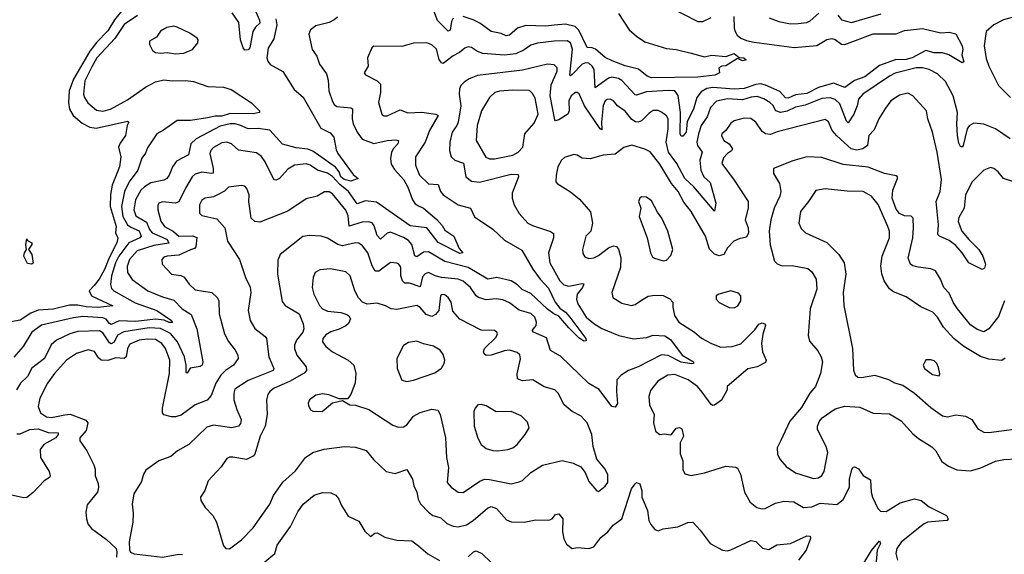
# Model space of a CAD drawing. Extents: x 1678759 to 1859541, y 384609 to 522867.
# Tile 323 of 466: x 1760663 to 1766619, y 504509 to 507746. Entities that reach past the tile are written whole.
import ezdxf

# ---------------------------------------------------------------- set-up
doc = ezdxf.new("R2010")
doc.units = 0

msp = doc.modelspace()

# ---------------------------------------------------------------- linework, layer by layer
at = {"layer": '0CON20XD'}
for points in [[(1761295, 507818.4), (1761235.5, 507745), (1761195, 507679.3), (1761129.2, 507610.8), (1761086, 507555), (1760987.8, 507385), (1760961.6, 507315), (1760958.8, 507245), (1760964.1, 507204.1), (1760985.3, 507165.3), (1761039.8, 507119.8), (1761086, 507096), (1761125, 507089.8), (1761315, 507132.5), (1761322.5, 507125), (1761313.6, 507106.4), (1761303.1, 507045), (1761270.7, 506999.3), (1761260.7, 506975), (1761273.5, 506915), (1761267, 506855), (1761221.4, 506745), (1761211.3, 506688.7), (1761210.4, 506615), (1761246.4, 506495), (1761242.7, 506455), (1761256.5, 506425), (1761250.3, 506395), (1761203.2, 506305), (1761175.6, 506234.4), (1761143.2, 506175), (1761112.5, 506137.5), (1761083.3, 506105), (1761096.5, 506075), (1761226.2, 506013.8), (1761135, 506004.2), (1761065, 506006.7), (1761015, 506017.3), (1760963.1, 506016.9), (1760865, 505993), (1760775, 505988.2), (1760730.5, 505969.5), (1760665, 505926.4), (1760587.6, 505912.4)], [(1762077.1, 507825), (1762112.9, 507742.9), (1762114.5, 507725), (1762089.2, 507700.8), (1762073.1, 507675), (1762055, 507576.2), (1762045, 507564.3), (1762025, 507560.8), (1762013.5, 507575), (1761999.2, 507625), (1761988.3, 507728.2), (1761947.4, 507787.4)], [(1763284.2, 507755), (1763275.2, 507734.8), (1763267.3, 507682.7), (1763255, 507676.4), (1763190.8, 507740.8), (1763162, 507815)], [(1764575, 507831.5), (1764765, 507734.4), (1764795, 507734.4), (1764845, 507759.6)], [(1761375, 507772.2), (1761295, 507716.9), (1761237.9, 507632.1), (1761128.9, 507515), (1761099, 507461), (1761057.5, 507375), (1761048.4, 507295), (1761053.9, 507275), (1761075, 507241.9), (1761127.5, 507197.5), (1761165, 507191.4), (1761212.2, 507205), (1761315, 507260.6), (1761423.5, 507336.5), (1761485, 507370.5), (1761535, 507382.5), (1761585, 507375.3), (1761665, 507378.2), (1761715, 507371.2), (1761801.7, 507341.7), (1761895, 507336.7), (1761942.6, 507322.6), (1762065, 507242), (1762113.8, 507195), (1762113.3, 507185), (1762075, 507176.9), (1761935, 507177.4), (1761885, 507161.7), (1761845, 507162.1), (1761798.4, 507151.6), (1761695, 507135.2), (1761615, 507135.2), (1761533.5, 507076.5), (1761491.8, 507055), (1761435, 506970), (1761422.8, 506937.2), (1761402.2, 506907.8), (1761378, 506835), (1761324.6, 506765.4), (1761297.4, 506705), (1761277.8, 506615), (1761285.8, 506555), (1761315, 506504.8), (1761335, 506489.4), (1761385, 506467.8), (1761398.2, 506435), (1761388.5, 506425), (1761322.7, 506395), (1761262.5, 506315), (1761242.6, 506275), (1761217.8, 506195), (1761212.2, 506142.2), (1761218.4, 506118.4), (1761231.1, 506105), (1761361.6, 506031.6), (1761491.5, 505985), (1761580, 505925), (1761586.9, 505913.1), (1761566.6, 505913.4), (1761537.5, 505927.5), (1761485, 505933.9), (1761365, 505918), (1761265, 505923.9), (1761215, 505901.4), (1761205, 505906.2), (1761185, 505933.4), (1761165, 505941.6), (1761045, 505948.8), (1760988.4, 505941.6), (1760795, 505896.8), (1760735, 505853.6), (1760682.8, 505767.2), (1760627.6, 505702.4)], [(1762212.1, 507752.1), (1762218.3, 507715), (1762200.3, 507629.7), (1762166, 507574), (1762157.5, 507515), (1762162.9, 507495), (1762178.8, 507475), (1762255, 507432.9), (1762323.6, 507323.6), (1762377.6, 507277.6), (1762485, 507089.2), (1762540.9, 507060.9), (1762562.9, 507035), (1762577.7, 506957.7), (1762587.5, 506935), (1762679.8, 506809.8), (1762710, 506785), (1762665, 506768.1), (1762625, 506779.3), (1762605.9, 506795), (1762595.1, 506825.1), (1762572.5, 506852.5), (1762435, 506949.3), (1762405, 506962.9), (1762335, 506970.1), (1762252.1, 506992.1), (1762175, 507076.9), (1762105, 507086.5), (1762045, 507084.8), (1761995, 507108.1), (1761965, 507115.2), (1761935, 507115.2), (1761875, 507102.4), (1761730, 507025), (1761698.8, 506995), (1761683, 506927), (1761610.5, 506889.5), (1761586.4, 506855), (1761566.4, 506805), (1761551.9, 506785), (1761535.3, 506774.7), (1761455, 506758.6), (1761417.3, 506735), (1761395, 506713.6), (1761363, 506655), (1761352.5, 506595), (1761365, 506558.8), (1761429.3, 506519.3), (1761446.9, 506475), (1761463, 506455), (1761525, 506430.3), (1761555, 506416), (1761565, 506392.5), (1761475, 506379.7), (1761373.2, 506346.8), (1761325.9, 506295), (1761311.9, 506251.9), (1761314.6, 506215), (1761342.8, 506172.8), (1761437.8, 506105), (1761527.3, 506067.3), (1761595, 506047.7), (1761645, 505996.1), (1761700.6, 505960.6), (1761734.8, 505874.8), (1761771.2, 505675), (1761765.5, 505655), (1761755, 505646.5), (1761693.8, 505636.2), (1761675, 505606.2), (1761669.3, 505609.3), (1761670.4, 505655), (1761660.5, 505705), (1761617.6, 505795), (1761575, 505845.6), (1761515, 505876.8), (1761445, 505879.9), (1761293.5, 505856.5), (1761255, 505835.8), (1761235, 505792.9), (1761216.2, 505783.8), (1761205, 505790), (1761165, 505849.3), (1761145, 505861.9), (1761015, 505859.3), (1760965.5, 505844.5), (1760884.8, 505805.2), (1760852.7, 505777.3), (1760811.8, 505695), (1760735, 505636.4), (1760710.4, 505585), (1760667.5, 505545), (1760644.1, 505505.9)], [(1762585, 507762), (1762564.4, 507745.6), (1762535, 507728.6), (1762455, 507708), (1762422.5, 507685), (1762412, 507658), (1762432.5, 507565), (1762460.8, 507525), (1762477.2, 507477.2), (1762518.3, 507418.3), (1762529.4, 507379.4), (1762532.5, 507315), (1762555, 507250), (1762565, 507232.2), (1762581.2, 507221.2), (1762665, 507211.9), (1762675.5, 507205.5), (1762673.9, 507145), (1762680, 507115), (1762703.6, 507065), (1762735, 507023.6), (1762805, 506996.9), (1762885, 507014.2), (1762938.9, 507018.9), (1762953.8, 507015), (1762949.5, 506995), (1762923.3, 506966.7), (1762912.8, 506945), (1762906.7, 506905), (1762910.6, 506870.6), (1762929.9, 506839.9), (1762987.2, 506777.2), (1763011.3, 506731.3), (1763039.7, 506655), (1763055, 506630.9), (1763075, 506618.9), (1763105, 506604.7), (1763185.9, 506535.9), (1763219.3, 506499.3), (1763235, 506471.5), (1763289.1, 506435), (1763320.9, 506360.9), (1763342.5, 506335), (1763325, 506331.4), (1763195, 506397.5), (1763125, 506486.9), (1763025, 506498), (1762820.3, 506640.3), (1762755, 506650), (1762705, 506630.8), (1762651, 506705), (1762598.8, 506748.8), (1762555, 506796.9), (1762525, 506816.2), (1762464.2, 506834.3), (1762419.4, 506865), (1762395, 506873.1), (1762325, 506864.6), (1762285, 506840.6), (1762235, 506784.3), (1762215, 506774.3), (1762205, 506775.8), (1762195, 506786.2), (1762147.9, 506885), (1762125, 506917.5), (1762095, 506940.9), (1761986.6, 506956.6), (1761942.9, 506995), (1761915, 507005.5), (1761885, 507000.4), (1761835, 506972.3), (1761818.8, 506955), (1761813.1, 506935), (1761833.8, 506845), (1761832.2, 506817.8), (1761825, 506813.9), (1761765, 506822.4), (1761725, 506811.2), (1761706.3, 506793.7), (1761664.8, 506725.2), (1761625, 506642.9), (1761605, 506634.7), (1761526.7, 506643.3), (1761505.3, 506634.7), (1761497.5, 506622.5), (1761498.1, 506595), (1761515.7, 506525.7), (1761538.2, 506495), (1761593.8, 506463.8), (1761625.7, 506435.7), (1761707.8, 506437.8), (1761735, 506427.8), (1761729, 506371), (1761719.4, 506360.6), (1761695, 506352.4), (1761625, 506320.3), (1761554.6, 506315.4), (1761535, 506308.6), (1761522.9, 506295), (1761524, 506265), (1761581.2, 506205), (1761637.1, 506197.1), (1761657.5, 506187.5), (1761687.1, 506145), (1761725, 506110.6), (1761825, 506094.4), (1761857.1, 506065), (1761866.7, 506045), (1761870, 505965), (1761902.3, 505845), (1761925, 505798.6), (1761966.5, 505745), (1761982.9, 505715), (1761984.3, 505695), (1761955, 505655.5), (1761907.2, 505622.8), (1761879.2, 505595), (1761848.2, 505545), (1761820, 505470), (1761797.3, 505442.7), (1761724.7, 505415.3), (1761638.4, 505351.6), (1761605, 505341.2), (1761581.3, 505341.3), (1761535, 505354.3), (1761526.3, 505366.3), (1761526, 505394), (1761569.2, 505605), (1761571.1, 505685), (1761545.3, 505755), (1761522.3, 505785), (1761485, 505810.3), (1761435, 505812.5), (1761385, 505805.6), (1761329, 505781), (1761313.8, 505756.2), (1761305.8, 505705), (1761295, 505694.7), (1761245, 505699.5), (1761195, 505683.6), (1761155.3, 505685.3), (1761138.3, 505698.2), (1761115, 505736.7), (1761076.9, 505746.9), (1761005.3, 505724.7), (1760945.7, 505685), (1760872.5, 505605), (1760831.1, 505545), (1760784.4, 505455), (1760774.4, 505405), (1760789.4, 505365), (1760825, 505342.7), (1760855, 505338.5), (1760935, 505354.1), (1760967.6, 505357.6), (1761062, 505322), (1761074.7, 505305), (1761065, 505258.6), (1761027.1, 505215), (1761027, 505197), (1761069.2, 505135), (1761111.7, 505051.7), (1761119.2, 505025), (1761120, 504985), (1761138, 504938), (1761140, 504915), (1761133.1, 504885), (1761070.5, 504809.5), (1761062, 504765), (1761066.4, 504723.6), (1761074.1, 504694.1), (1761096.7, 504665), (1761188.4, 504598.4), (1761245.6, 504545), (1761251, 504525), (1761247.5, 504492.5)], [(1764285, 507784.2), (1764348.9, 507685), (1764393.3, 507646.7), (1764445, 507612.9), (1764575, 507572.5), (1764633.6, 507566.4), (1764725, 507543.6), (1764805, 507520.9), (1764848.1, 507531.9), (1764935, 507524.1), (1764985, 507541.4), (1765015, 507518), (1765043.8, 507515), (1765057.3, 507502.7), (1765035, 507497.1), (1765005, 507510.8), (1764935, 507466.7), (1764910, 507465), (1764892.5, 507455), (1764896.4, 507423.6), (1764868.9, 507411.1), (1764765, 507397.1), (1764485, 507393.2), (1764457.8, 507405), (1764405.9, 507445.9), (1764325, 507467), (1764246.9, 507496.9), (1764205, 507517.3), (1764145, 507567), (1764125, 507575.7), (1764095, 507577.1), (1764045, 507681.6), (1764023.8, 507705), (1763965, 507719), (1763895, 507713.1), (1763845, 507707), (1763725, 507710.5), (1763674.8, 507695.2), (1763625, 507652.7), (1763605, 507648.5), (1763575, 507661.8), (1763515, 507675.4), (1763446.2, 507725), (1763405, 507745.7), (1763345, 507765.6)], [(1764982.4, 507765), (1764985.4, 507695.4), (1764991.8, 507675), (1765003, 507653), (1765025, 507634.6), (1765059.6, 507619.6), (1765105, 507610.8)], [(1765196.9, 507756.9), (1765255, 507735.4), (1765325, 507721.3), (1765373, 507723), (1765425, 507729.7), (1765445, 507739.7), (1765496.2, 507785)], [(1765612.5, 507772.5), (1765635, 507745.4), (1765695, 507728.7), (1765875, 507780.5)], [(1766732, 507778), (1766615, 507744.5), (1766555.3, 507715), (1766508.6, 507675), (1766497.1, 507587.1), (1766510.2, 507510.2), (1766524.8, 507464.8), (1766585, 507347.3), (1766656.5, 507275)], [(1765105, 507610.8), (1765347, 507577), (1765485, 507590.5), (1765544.7, 507625.3), (1765575, 507632.5), (1765595, 507625.5), (1765635, 507597.5), (1765655, 507595.4), (1765825, 507660), (1765965, 507660.5), (1766015, 507681.5), (1766125, 507692.5), (1766235, 507665.7), (1766285, 507670), (1766325, 507660), (1766365, 507587.5), (1766368.1, 507565), (1766362.3, 507532.3), (1766375, 507490), (1766365, 507483.8), (1766283.4, 507533.4), (1766244.5, 507544.5), (1766195, 507545.4), (1766145, 507559.3), (1766062.5, 507515), (1766025, 507505.1), (1765958, 507502), (1765865, 507468.1), (1765775, 507400.7), (1765712.1, 507377.9), (1765655, 507336.4), (1765585, 507362.5), (1765495, 507335.2), (1765425, 507300), (1765355, 507290.6), (1765311.1, 507271.1), (1765295, 507272.9), (1765261, 507311), (1765175, 507350.2), (1765145, 507357.8), (1765115, 507354.5), (1765045, 507329.2), (1764985, 507325.7), (1764855.5, 507334.5), (1764820.4, 507329.6), (1764785, 507308.4), (1764758.7, 507275), (1764739.3, 507205), (1764701.1, 507128.9), (1764696.8, 507085), (1764694.2, 507065), (1764675, 507040.4), (1764665, 507041.1), (1764658.1, 507055), (1764660.7, 507185), (1764646.6, 507286.6), (1764625, 507314.7), (1764585, 507317.4), (1764455, 507308.8), (1764395, 507289.6), (1764385, 507291.8), (1764305, 507378), (1764285, 507390), (1764245, 507398.6), (1764225, 507392.2), (1764144, 507334), (1764137.5, 507445), (1764125, 507465.4), (1764105, 507482), (1764085, 507485.3), (1764065, 507477.2), (1764005, 507413.2), (1763995, 507406.7), (1763990, 507410), (1764007.2, 507567.2), (1763995.3, 507605), (1763975, 507617.2), (1763895, 507616.4), (1763795, 507603.4), (1763755, 507592.1), (1763713.8, 507563.8), (1763665, 507539.1), (1763595, 507530.8), (1763465, 507541.6), (1763433, 507553), (1763395, 507577.1), (1763375, 507581.4), (1763355, 507574.2), (1763323.6, 507546.4), (1763285, 507526.7), (1763225, 507481.3), (1763214.6, 507485), (1763199.7, 507505), (1763185, 507567.1), (1763155, 507594.3), (1763125, 507605.6), (1763045, 507603.1), (1762975, 507584.5), (1762804.3, 507585.7), (1762793.8, 507575), (1762767.5, 507515), (1762770.8, 507465), (1762746.2, 507425), (1762755, 507411.2), (1762825, 507376.7), (1762845.7, 507355), (1762844.5, 507305), (1762833.2, 507245), (1762852.5, 507175), (1762865, 507164.3), (1762885, 507164.4), (1762965, 507200), (1763011.5, 507181.5), (1763095, 507186.1), (1763180, 507175), (1763193.3, 507165), (1763141.3, 507075), (1763114.7, 507005.3), (1763056.4, 506915), (1763057.3, 506865), (1763080.4, 506805), (1763135, 506753.3), (1763195, 506748.1), (1763208.9, 506705), (1763224.7, 506684.7), (1763315, 506625.4), (1763388.8, 506605), (1763413.3, 506553.3), (1763525, 506478.6), (1763595, 506410.6), (1763700.4, 506350.4), (1763766.7, 506235), (1763811.6, 506175), (1763861.5, 506121.5), (1763902.8, 506035), (1763930.3, 506000.3), (1763964.7, 505975), (1763991.1, 505945), (1764086.7, 505815), (1764088.8, 505801.2), (1764075, 505800), (1764045, 505820.8), (1763985, 505880.4), (1763925, 505950.9), (1763894.4, 505964.4), (1763855, 505993.4), (1763755, 506089.2), (1763702.7, 506112.7), (1763675, 506140.3), (1763635, 506165.3), (1763550, 506185), (1763495, 506174.7), (1763375, 506245.2), (1763235, 506281.4), (1763135, 506340.8), (1763105, 506338.9), (1763065, 506310.8), (1763053.3, 506316.7), (1763034.7, 506385), (1763015, 506410), (1762985, 506428.4), (1762905, 506458.8), (1762885, 506454.5), (1762845, 506416.7), (1762825, 506439.1), (1762808, 506498), (1762795, 506516.6), (1762775, 506522.5), (1762735, 506520.7), (1762655, 506496), (1762649.4, 506559.4), (1762635, 506593.5), (1762555, 506690.9), (1762535, 506703.8), (1762506.7, 506703.3), (1762463, 506677), (1762395, 506660.6), (1762285, 506586.9), (1762115, 506519.5), (1762085, 506524.4), (1762062.9, 506545), (1762048.5, 506645), (1762050.6, 506685), (1762037.5, 506725), (1762025, 506738), (1762005, 506742.5), (1761925, 506731.9), (1761901.2, 506708.8), (1761863.2, 506686.8), (1761835, 506674.4), (1761785, 506665.6), (1761765, 506652.5), (1761750.9, 506625), (1761749.4, 506575), (1761765, 506560.6), (1761855, 506540), (1761904.2, 506485), (1761920.6, 506405), (1761993.3, 506293.3), (1762028.6, 506185), (1762057, 506127), (1762061.2, 506095), (1762045.5, 505985), (1762056.7, 505925), (1762085, 505875.8), (1762147.8, 505827.8), (1762155.4, 505815.4), (1762169.6, 505705), (1762200, 505635), (1762195, 505622.7), (1762045, 505561.8), (1761965, 505509.2), (1761957.5, 505485), (1761958.9, 505445), (1761975.4, 505385.4), (1762002.5, 505325), (1761997.9, 505302.1), (1761985.6, 505285), (1761945, 505274.6), (1761835, 505290.8), (1761795, 505279.6), (1761685, 505174.4), (1761617.5, 505135), (1761577.6, 505102.4), (1761505, 505075.6), (1761425, 505019.2), (1761411.9, 504995), (1761400.3, 504949.7), (1761352.2, 504875), (1761343, 504813), (1761348.8, 504758.8), (1761346.2, 504705), (1761324.8, 504585), (1761326.2, 504536.2), (1761331.9, 504521.9), (1761355, 504511.5), (1761527, 504493), (1761625, 504510), (1761647.6, 504507.6)], [(1761605, 507540), (1761655, 507542.5), (1761707.5, 507565), (1761740, 507605), (1761742.5, 507625), (1761736.7, 507635), (1761692.5, 507665), (1761615, 507701.2), (1761595, 507706.7), (1761552.3, 507697.7), (1761515, 507676.7), (1761489.2, 507640.8), (1761447.5, 507615), (1761447.5, 507595), (1761465, 507560), (1761485, 507547.5), (1761515, 507542.5), (1761555, 507547.1), (1761605, 507540)], [(1765737.8, 507265), (1765729.5, 507225), (1765708, 507175), (1765675, 507122.5), (1765665, 507131.2), (1765625, 507235.9), (1765595, 507263.3), (1765565, 507272.9), (1765515, 507269.8), (1765415, 507228), (1765355, 507216.2), (1765305, 507191.5), (1765265, 507183.8), (1765237.1, 507195), (1765217.9, 507227.9), (1765200.5, 507245), (1765165, 507266.4), (1765125, 507280.5), (1765086.9, 507276.9), (1765035, 507260.4), (1764945, 507267.7), (1764877.9, 507252.1), (1764841.3, 507215), (1764821.1, 507158.9), (1764785.8, 507105), (1764768.4, 507055), (1764760, 507005), (1764763.4, 506983.4), (1764790.8, 506945), (1764777.4, 506895), (1764782.6, 506835), (1764801.9, 506795), (1764840.7, 506760.7), (1764873.1, 506635), (1764865, 506587.5), (1764740, 506735), (1764686, 506785), (1764638.7, 506875), (1764587.9, 506945), (1764574.4, 507005), (1764585.7, 507085), (1764585.3, 507145), (1764575, 507164.5), (1764545, 507186.4), (1764525, 507195.5), (1764495, 507195.4), (1764469.9, 507180.1), (1764425, 507133.8), (1764405, 507125.3), (1764387, 507127), (1764365, 507141.8), (1764325, 507192.1), (1764278.9, 507225), (1764255, 507255.6), (1764235, 507265.6), (1764216.6, 507263.4), (1764205, 507254), (1764192.7, 507227.3), (1764183.2, 507125), (1764185, 507080), (1764175, 507084.3), (1764079.3, 507225), (1764047.4, 507297.4), (1764035.5, 507305.5), (1764025, 507304.4), (1763999.1, 507285), (1763984.1, 507255), (1763986.7, 507195), (1763978.1, 507175), (1763925, 507139.1), (1763905, 507134.4), (1763899.1, 507139.1), (1763870.8, 507285), (1763877.9, 507352.1), (1763913.2, 507435), (1763913.1, 507455), (1763895, 507472.9), (1763855, 507476.9), (1763705, 507439.5), (1763432.3, 507407.7), (1763381.5, 507388.5), (1763351.7, 507368.3), (1763332, 507348), (1763322.4, 507327.6), (1763320.6, 507295), (1763330.3, 507225), (1763314.7, 507125), (1763307.5, 507105), (1763278.9, 507065), (1763265.4, 507005.4), (1763263.1, 506955), (1763273.3, 506915), (1763294, 506895), (1763346.8, 506876.8), (1763362.5, 506795), (1763395, 506768.2), (1763445, 506762.8), (1763635, 506811.1), (1763678.3, 506808.3), (1763679.2, 506795), (1763642.7, 506695), (1763641.5, 506665), (1763653.3, 506625), (1763685, 506573.1), (1763735.8, 506515), (1763765, 506499.5), (1763874.5, 506464.5), (1763891.4, 506451.4), (1763891.1, 506425), (1763861.2, 506335), (1763869.5, 506275), (1763930, 506165), (1763955, 506140), (1763983.7, 506133.7), (1764065, 506149.1), (1764075, 506146), (1764067.5, 506125), (1764035.4, 506085), (1764031.5, 506055), (1764039.1, 506025), (1764090, 505945), (1764135, 505906.9), (1764185, 505875.5), (1764288, 505835), (1764375, 505814.8), (1764455, 505821.8), (1764495, 505836.2), (1764565, 505831.2), (1764600.1, 505810.1), (1764671.2, 505715), (1764738.9, 505675), (1764738.8, 505665), (1764727.2, 505662.8), (1764665, 505672.7), (1764585, 505712.9), (1764545, 505717.5), (1764405, 505644), (1764345, 505622.3), (1764300.9, 505595), (1764275.5, 505565), (1764272.3, 505495), (1764278.3, 505421.7), (1764265, 505400), (1764244.6, 505404.6), (1764167.5, 505507.5), (1764105, 505544.4), (1763935, 505710), (1763873.2, 505743.2), (1763849.1, 505819.1), (1763770, 505855), (1763763.8, 505865), (1763786.4, 505895), (1763789.1, 505915), (1763778.2, 505945), (1763755, 505967.1), (1763685, 505987.3), (1763625, 506032.7), (1763585, 506050.9), (1763545.3, 506055.3), (1763485, 506049.6), (1763437.5, 506065), (1763424.5, 506075), (1763390.6, 506125), (1763345, 506162.3), (1763315, 506175.7), (1763215, 506185.8), (1763175.6, 506195.6), (1763135, 506215.3), (1763115, 506207.3), (1763100.4, 506189.6), (1763085, 506129.1), (1763021.2, 506151.2), (1762991.9, 506151.9), (1762977.5, 506165), (1762968.4, 506195), (1762967.7, 506247.7), (1762957.1, 506265), (1762945, 506271.4), (1762905, 506275.7), (1762835, 506223.6), (1762813.4, 506223.4), (1762795.8, 506255.8), (1762767.9, 506335), (1762736.9, 506376.9), (1762715, 506392.9), (1762695, 506395.4), (1762615, 506377.2), (1762587.5, 506385), (1762525, 506423.3), (1762486.1, 506436.1), (1762415, 506440), (1762375, 506432.5), (1762238.9, 506325), (1762225, 506290), (1762221.8, 506205), (1762249.8, 506039.8), (1762269.2, 506015), (1762353.1, 505965), (1762377.3, 505905), (1762380.9, 505875), (1762375.4, 505855), (1762337.9, 505805), (1762325.5, 505775), (1762325.5, 505754.5), (1762338.9, 505715), (1762396.2, 505645), (1762398.3, 505621.7), (1762383.5, 505606.5), (1762295, 505554.7), (1762201.4, 505515), (1762176.7, 505495), (1762164, 505476), (1762155.5, 505445), (1762159.6, 505355), (1762146.9, 505285), (1762117.1, 505225), (1762085, 505116.2), (1762075, 505104.2), (1762035, 505084.3), (1761952.4, 505097.6), (1761932.6, 505097.4), (1761915, 505089.2), (1761881.1, 505038.9), (1761802, 504955), (1761782, 504895), (1761756.2, 504855), (1761758.8, 504835), (1761785, 504793.3), (1761830.8, 504745), (1761853.1, 504705), (1761895, 504560), (1761910, 504545), (1761931.7, 504541.7), (1762005, 504597.5), (1762075, 504669.2), (1762175, 504814), (1762198.6, 504865), (1762254.6, 504945.4), (1762331.9, 505015), (1762391.9, 505095), (1762435, 505126.5), (1762505, 505145.5), (1762628.3, 505161.7), (1762695, 505158.6), (1762757.8, 505137.8), (1762803.7, 505083.7), (1762880.2, 505010.2), (1762935, 504999.4), (1763005, 505022.5), (1763039.4, 504965), (1763046.5, 504925), (1763066.1, 504886.1), (1763073.8, 504843.8), (1763088.1, 504815), (1763135, 504764.4), (1763162, 504745), (1763185, 504739.1), (1763209.8, 504729.8), (1763246.2, 504696.2), (1763285, 504679.1), (1763315, 504676.2), (1763365, 504687.1), (1763406, 504714), (1763491.7, 504788.3), (1763515, 504799.4), (1763546.4, 504786.4), (1763607.9, 504717.9), (1763635, 504705.7), (1763715, 504704.4), (1763785, 504717.3), (1763863.3, 504716.7), (1763884.2, 504725), (1763905, 504750), (1763925, 504753.8), (1763948, 504725), (1763945.8, 504645), (1763955, 504602.5), (1763970.9, 504570.9), (1764005, 504544), (1764035, 504550), (1764105, 504544.2), (1764135, 504554), (1764179.1, 504610.9), (1764220, 504645), (1764252.9, 504685), (1764306.1, 504723.9), (1764364.5, 504905.5), (1764385, 504936.2), (1764395, 504943.3), (1764415, 504936.2), (1764425.6, 504894.4), (1764426.2, 504855), (1764460.4, 504775), (1764468.2, 504715), (1764480.1, 504690.1), (1764505, 504660.5), (1764525, 504652.1), (1764555, 504663.5), (1764643.4, 504676.6), (1764705, 504702.9), (1764734.1, 504704.1), (1764779.2, 504655), (1764838.8, 504575), (1764915, 504534.2), (1764945, 504530.8), (1764965, 504535.8), (1765085, 504593.1), (1765115, 504587.8), (1765156.6, 504546.6), (1765195, 504538.6), (1765242.9, 504567.1), (1765325, 504574.7), (1765425, 504620.6), (1765445, 504620), (1765446.9, 504605), (1765420.7, 504535), (1765374.4, 504475)], [(1766655, 507025.2), (1766565, 507085.6), (1766495, 507113.1), (1766435, 507118.7), (1766406.7, 507103.3), (1766394.6, 507085.4), (1766370.8, 506985), (1766365, 506973.3), (1766355, 506978.8), (1766345, 506997.5), (1766336.5, 507045), (1766332, 507115), (1766336.2, 507185), (1766308.9, 507285), (1766262.7, 507372.7), (1766215, 507419.2), (1766165, 507443.9), (1766125, 507454), (1766085, 507455.3), (1765958.1, 507421.9), (1765923.8, 507405), (1765764, 507296), (1765737.8, 507265)], [(1763505, 506902.7), (1763535, 506904.6), (1763645, 506925.4), (1763678.9, 506945), (1763706.9, 506975), (1763718.8, 507055), (1763775, 507120.5), (1763799.7, 507175), (1763780.7, 507270.7), (1763765, 507299.4), (1763746.6, 507316.6), (1763645, 507320), (1763565, 507313.1), (1763536, 507305), (1763504.5, 507275), (1763456, 507194), (1763429.6, 507105), (1763423.1, 507015), (1763483.4, 506913.4), (1763505, 506902.7)], [(1766745, 506742.9), (1766614.2, 506785), (1766582, 506825), (1766555, 506845.8), (1766535, 506852), (1766495, 506834.3), (1766423.8, 506765), (1766385.3, 506685), (1766377.3, 506605), (1766345, 506548), (1766340.9, 506525), (1766362.3, 506465), (1766403.8, 506415), (1766465, 506354.4), (1766489.5, 506315), (1766505.5, 506265), (1766498.5, 506241.5), (1766485, 506233.3), (1766405, 506273.1), (1766363.4, 506335), (1766325, 506378.2), (1766285, 506408.4), (1766227.1, 506435), (1766217.3, 506445), (1766221.2, 506505), (1766207.5, 506645), (1766230.9, 506705), (1766238.3, 506778.3), (1766212.1, 506945), (1766185.4, 507065.4), (1766155.8, 507145), (1766149.2, 507195), (1766065, 507286), (1766035, 507300.6), (1765985, 507288.6), (1765932, 507255), (1765900.5, 507209.5), (1765859.4, 507145), (1765830.9, 507079.1), (1765800, 507045), (1765791.9, 506985), (1765764, 506965), (1765725, 506956.8), (1765692.5, 506965), (1765605, 507043.6), (1765578.5, 507075), (1765555, 507128), (1765535, 507141.9), (1765245, 507066.2), (1765205, 507050.4), (1765175.3, 507055.3), (1765155, 507068.2), (1765115, 507125.7), (1765085, 507147.8), (1765045, 507150.4), (1764985.5, 507134.5), (1764965, 507119.2), (1764934.5, 507075.5), (1764910, 507055), (1764907.5, 507045), (1764922.5, 507015), (1764955, 506994.4), (1764974.2, 506965), (1764968.9, 506951.1), (1764944.4, 506935), (1764921.1, 506908.9), (1764909.5, 506875), (1764984.7, 506774.7), (1765069.1, 506645), (1765070.5, 506605), (1765050.6, 506535), (1765070, 506485), (1765071.1, 506455), (1765060, 506430), (1765015, 506419.6), (1764982.9, 506405), (1764945, 506365.8), (1764921.4, 506325), (1764895, 506315.5), (1764865, 506326.9), (1764836.1, 506356.1), (1764811.8, 506435), (1764724.7, 506584.7), (1764681.2, 506641.2), (1764646.7, 506705), (1764606, 506755), (1764535, 506871.9), (1764475.8, 506945.8), (1764445, 506962.5), (1764365, 506987.3), (1764317.6, 506972.4), (1764265, 506931.4), (1764193.3, 506926.7), (1764114.4, 506904.4), (1764065, 506907.5), (1764035, 506926.2), (1764015, 506930), (1763958.8, 506911.2), (1763940.8, 506895), (1763918.6, 506855), (1763907.1, 506805), (1763906.2, 506765), (1763914.2, 506754.2), (1763995, 506704.2), (1764050.2, 506660.2), (1764115, 506583.3), (1764128.1, 506515), (1764116.9, 506465), (1764088.1, 506435), (1764066.9, 506355), (1764069.7, 506329.7), (1764081.1, 506311.1), (1764105, 506300.9), (1764135.3, 506304.7), (1764165, 506318.9), (1764225, 506365.6), (1764255, 506376.9), (1764273.2, 506373.2), (1764285, 506356.2), (1764299.1, 506305), (1764298.2, 506245), (1764245.7, 506095), (1764250.8, 506065), (1764305, 506030.6), (1764364.1, 506015.9), (1764385, 506020.8), (1764425, 506047.5), (1764465, 506071.4), (1764505, 506078.9), (1764555.5, 506075.5), (1764596.4, 506056.4), (1764614, 506035), (1764612.9, 506005), (1764624.5, 505955), (1764650, 505915), (1764745.2, 505855.2), (1764787.6, 505817.6), (1764848, 505785), (1764905, 505763.9), (1764973.3, 505766.7), (1765025, 505784.5), (1765110.9, 505869.1), (1765135, 505902.9), (1765155, 505910.6), (1765171.2, 505905), (1765174, 505894), (1765158.2, 505841.8), (1765150.7, 505785), (1765156, 505735), (1765178.5, 505685), (1765175, 505670), (1765124.6, 505645.4), (1765066.9, 505633.1), (1764942.5, 505525), (1764943.3, 505505), (1764908.1, 505441.9), (1764865, 505412.5), (1764855, 505410), (1764845, 505416.7), (1764790.6, 505490.6), (1764763.1, 505525), (1764705.8, 505565.8), (1764625, 505597.7), (1764583.8, 505595), (1764522.6, 505557.4), (1764478.7, 505501.3), (1764469.4, 505465), (1764472.9, 505415), (1764501.4, 505355), (1764497.1, 505305), (1764508.8, 505255), (1764535, 505234.2), (1764565, 505239.2), (1764597, 505233), (1764606.2, 505235), (1764635, 505273.8), (1764655, 505278), (1764669.2, 505269.2), (1764678, 505225), (1764658.9, 505185), (1764657.3, 505117.3), (1764674, 505075), (1764673.9, 505023.9), (1764686, 504996), (1764725, 504985.7), (1764805, 505003.1), (1764935, 505043.1), (1764995, 505038), (1765005, 505031.2), (1765022.9, 504995), (1765048, 504885), (1765082.5, 504825), (1765122.4, 504792.4), (1765155, 504784.4), (1765172.6, 504787.4), (1765235, 504820), (1765285, 504831.2), (1765345, 504828.1), (1765405, 504792.9), (1765455, 504796.4), (1765505, 504818.5), (1765605, 504811.9), (1765645, 504842.2), (1765683.6, 504915), (1765683.5, 504965), (1765697.3, 505022.7), (1765705, 505036.7), (1765715, 505038.8), (1765736.3, 505026.3), (1765765.7, 504985.7), (1765810, 504960), (1765813.8, 504885), (1765821.2, 504855), (1765855, 504786.7), (1765870.3, 504770.3), (1765905, 504768.2), (1765989.4, 504820.6), (1766075, 504844.6), (1766116, 504836), (1766165, 504796.9), (1766270, 504745), (1766280, 504725), (1766272.5, 504715), (1766155, 504703.1), (1766134.6, 504695), (1766110.4, 504675), (1765995, 504582.5), (1765969.6, 504545), (1765963.8, 504513.8), (1765973.6, 504475)], [(1766620.4, 506045), (1766585, 505950), (1766525, 505874.2), (1766495, 505855.7), (1766455, 505871.1), (1766415, 505898.5), (1766335, 505995.5), (1766311.2, 506031.2), (1766285, 506090.8), (1766254, 506125), (1766234, 506175), (1766203.8, 506225), (1766175, 506238.6), (1766098.2, 506248.2), (1766066.7, 506255), (1766050.8, 506265), (1766037.3, 506302.7), (1766065.3, 506425), (1766070.4, 506485), (1766067.5, 506545), (1766055, 506555.7), (1766015, 506557.8), (1765985, 506573.3), (1765965, 506598), (1765941.5, 506665), (1765945, 506713.3), (1765973.8, 506785), (1765973.3, 506795), (1765965, 506801.2), (1765895, 506815.5), (1765795, 506852.9), (1765645, 506869.2), (1765515, 506912.1), (1765425, 506915.6), (1765339.4, 506890.6), (1765223.8, 506845), (1765221.9, 506815), (1765259.5, 506755), (1765266.4, 506705), (1765261.5, 506678.5), (1765226.8, 506605), (1765205.8, 506535), (1765196.6, 506465), (1765203, 506383), (1765228.1, 506285), (1765245, 506267.1), (1765275, 506255.8), (1765335, 506258.6), (1765430.7, 506240.7), (1765455, 506220), (1765481.4, 506175), (1765485.5, 506115), (1765444.5, 505995), (1765432.9, 505835), (1765440.3, 505800.3), (1765491.7, 505741.7), (1765512.2, 505705), (1765518.5, 505675), (1765506.9, 505605), (1765477.1, 505525), (1765441.8, 505485), (1765391.9, 505398.1), (1765320.8, 505315), (1765265.4, 505194.6), (1765244.4, 505155), (1765246.7, 505115), (1765260.5, 505085), (1765300.2, 505040.2), (1765355, 505002.9), (1765465, 504969.2), (1765495, 504971.5), (1765515, 504985.6), (1765528.8, 505011.2), (1765551.6, 505125), (1765542.4, 505162.4), (1765488.9, 505265), (1765488.9, 505285), (1765500.6, 505315), (1765517.1, 505335), (1765595, 505390.9), (1765653.7, 505406.3), (1765745, 505401.1), (1765825, 505364.5), (1765925, 505359.4), (1765995, 505317.8), (1766065, 505238.1), (1766099.8, 505209.8), (1766180.5, 505160.5), (1766205.6, 505135), (1766241.1, 505071.1), (1766282.5, 505042.5), (1766331.7, 505021.7), (1766415, 505014.6), (1766477.6, 505032.4), (1766565, 505073.8), (1766616.3, 505083.7), (1766695, 505086.9)], [(1764555, 506286.7), (1764575, 506290.6), (1764602, 506318), (1764614.5, 506355), (1764584.5, 506465), (1764547.3, 506545), (1764520.2, 506580.2), (1764485, 506650), (1764455, 506672), (1764425, 506673.3), (1764413.3, 506665), (1764406.2, 506645), (1764420, 506605), (1764410.8, 506555), (1764459.1, 506425), (1764478.5, 506335), (1764490.8, 506310.8), (1764502.8, 506302.8), (1764555, 506286.7)], [(1766623.5, 505696.5), (1766605, 505682.9), (1766525, 505691.1), (1766475, 505706.2), (1766375, 505767.9), (1766314.5, 505815), (1766251.2, 505885), (1766214.6, 505945), (1766186.1, 505976.1), (1766115, 506008.4), (1766025, 506068.8), (1765948.3, 506098.3), (1765925, 506115.7), (1765892.5, 506165), (1765877.6, 506207.6), (1765871.3, 506255), (1765880.9, 506315), (1765924.6, 506425), (1765924, 506465), (1765914.7, 506495), (1765856.2, 506626.2), (1765815, 506677.9), (1765765, 506706.2), (1765668.5, 506708.5), (1765535, 506721.9), (1765478.9, 506711.1), (1765435.3, 506644.7), (1765385.5, 506585), (1765375.7, 506515), (1765391.1, 506481.1), (1765416, 506455), (1765545, 506397.3), (1765618.1, 506325), (1765649.5, 506275), (1765660.4, 506205), (1765644.6, 506095), (1765648.1, 506015), (1765700.9, 505755), (1765707.1, 505625), (1765716.8, 505596.8), (1765732.7, 505582.7), (1765755, 505578.9), (1765835, 505593.1), (1765918.2, 505568.2), (1765955, 505547.9), (1766005, 505533.3), (1766075.3, 505485.3), (1766175, 505398.1), (1766245, 505346.9), (1766275, 505341.1), (1766325, 505354.5), (1766385, 505345.6), (1766422.9, 505325), (1766459.5, 505269.5), (1766495, 505248.9), (1766525, 505246.5), (1766755, 505278)], [(1760734.2, 506265.8), (1760710.5, 506270.5), (1760686.9, 506315), (1760691.1, 506335), (1760704.2, 506355), (1760699.5, 506385), (1760705, 506420), (1760710, 506410), (1760736, 506395), (1760735.8, 506385), (1760716, 506355), (1760736.5, 506325), (1760745, 506272.5), (1760734.2, 506265.8)], [(1763345, 504884.3), (1763446.9, 504953.1), (1763475, 504963.8), (1763505, 504963.3), (1763635, 504936.5), (1763685, 504948.5), (1763705, 504956.9), (1763755.3, 505004.7), (1763825, 505049.2), (1763945, 505077.5), (1764010.9, 505060.9), (1764058.1, 505038.1), (1764084, 505005), (1764105, 504950), (1764155, 504893.3), (1764165, 504890), (1764205, 504921.2), (1764220.8, 504945), (1764220.5, 504990.5), (1764203.8, 505025), (1764154.2, 505085), (1764132.3, 505162.3), (1764124.4, 505235), (1764095.4, 505305.4), (1764058.8, 505345), (1764005, 505374.3), (1763955.6, 505415), (1763920, 505485), (1763899.2, 505505), (1763835, 505523.3), (1763767.5, 505565), (1763705, 505560.5), (1763675, 505570.8), (1763671.2, 505601.2), (1763691.9, 505691.9), (1763687.3, 505717.3), (1763672.1, 505732.1), (1763625, 505745.9), (1763595, 505741.8), (1763514.6, 505714.6), (1763485, 505713.6), (1763472.2, 505722.2), (1763467.8, 505735), (1763474.4, 505755), (1763544.3, 505825), (1763552.5, 505845), (1763550, 505855), (1763535, 505864), (1763455, 505867.1), (1763325, 505932.5), (1763282.4, 505982.4), (1763273.1, 506035), (1763254.3, 506065), (1763235, 506080.5), (1763217.9, 506082.1), (1763208.6, 506075), (1763198.5, 505985), (1763178.1, 505961.9), (1763155, 505950), (1763121.9, 505961.9), (1763085, 506003.3), (1763065, 506015.7), (1762945, 505990.8), (1762910, 505995), (1762875, 506012.9), (1762825, 506030), (1762765, 506022.9), (1762736.9, 506036.9), (1762712.8, 506062.8), (1762690, 506105), (1762661.1, 506195), (1762635, 506218.9), (1762542.1, 506237.9), (1762477.8, 506232.2), (1762450, 506215), (1762438.1, 506185), (1762432.1, 506125), (1762441.5, 506085), (1762476.2, 506015), (1762495, 505996.2), (1762525, 505982.1), (1762605, 505974), (1762641.7, 505961.7), (1762653.9, 505953.9), (1762663.3, 505935), (1762652.3, 505907.7), (1762636.5, 505893.5), (1762595, 505871.8), (1762545, 505856.7), (1762515, 505837.5), (1762496.5, 505815), (1762493.6, 505795), (1762515, 505767.1), (1762554.7, 505734.7), (1762648.8, 505685), (1762684.5, 505654.5), (1762695.6, 505605), (1762691.9, 505548.1), (1762665, 505477.5), (1762645, 505450), (1762595, 505450), (1762532.5, 505475), (1762495, 505480), (1762455, 505472), (1762416.7, 505445), (1762407.5, 505425), (1762410.7, 505410.7), (1762422.5, 505385), (1762436.4, 505376.4), (1762492.5, 505375), (1762555, 505426.7), (1762615, 505440), (1762660, 505415), (1762695, 505413.3), (1762775, 505387.1), (1762920.8, 505290.8), (1762955, 505279.1), (1762985, 505281.5), (1763005, 505293.3), (1763044.3, 505345), (1763085, 505367.5), (1763155, 505388.1), (1763193, 505383), (1763207.1, 505355), (1763238.2, 505215), (1763244.3, 505095), (1763256.7, 505035), (1763249.4, 504945), (1763272.9, 504915), (1763315, 504885.8), (1763345, 504884.3)], [(1764985, 506002.5), (1765006.6, 506013.4), (1765025.8, 506045), (1765025.8, 506075), (1765010.9, 506090.9), (1764965, 506104.3), (1764892.5, 506085), (1764876.7, 506075), (1764876.7, 506055), (1764895, 506033.8), (1764955, 506004.2), (1764985, 506002.5)], [(1763005, 505556.2), (1763045, 505562.9), (1763175, 505608.5), (1763213.9, 505636.1), (1763231.1, 505665), (1763235.5, 505685), (1763225, 505718.8), (1763205.4, 505745.4), (1763165, 505770), (1763105, 505783.1), (1763065, 505798.9), (1763015, 505791.5), (1762985, 505774.2), (1762943.3, 505695), (1762946.9, 505635), (1762974.2, 505564.2), (1763005, 505556.2)], [(1766225, 505590), (1766228.3, 505601.7), (1766221.2, 505641.2), (1766210, 505665), (1766195, 505680), (1766175, 505686.7), (1766143.6, 505686.4), (1766128.8, 505655), (1766136.2, 505635), (1766185, 505597.1), (1766225, 505590)], [(1763555, 505135.5), (1763615, 505144.4), (1763645, 505154.4), (1763671.9, 505175), (1763721.4, 505235), (1763744, 505275), (1763735, 505310), (1763697, 505347), (1763635, 505374.5), (1763545, 505371.8), (1763485, 505407.8), (1763455, 505415.8), (1763435, 505414), (1763417.5, 505395), (1763409.4, 505375), (1763412.9, 505285), (1763435, 505213.3), (1763454.3, 505175), (1763485, 505150.8), (1763525, 505137.1), (1763555, 505135.5)], [(1760645, 505238.2), (1760665, 505238.2), (1760724.3, 505265.7), (1760775, 505269.3), (1760835, 505246.2), (1760895, 505245.5), (1760895.3, 505235), (1760881.9, 505215), (1760809.4, 505175), (1760785.5, 505145), (1760788.8, 505095), (1760840.2, 505010.2), (1760846.9, 504985), (1760842.5, 504975), (1760810, 504955), (1760745, 504884.2), (1760705, 504854.4), (1760685, 504850.5), (1760605, 504869.6)], [(1762096.6, 504423.4), (1762206.7, 504515), (1762220, 504565), (1762301.5, 504678.5), (1762345, 504765.8), (1762376.6, 504813.4), (1762445, 504866.7), (1762495, 504884.3), (1762545, 504882), (1762575, 504866.7), (1762594.1, 504844.1), (1762610, 504805), (1762650.5, 504740.5), (1762715, 504710), (1762749.7, 504649.7), (1762785, 504617.5), (1762811.7, 504638.3), (1762825, 504640), (1762872.3, 504612.3), (1762945, 504594.2), (1763035, 504590.6), (1763075, 504560), (1763132, 504512), (1763202, 504472)], [(1765768.5, 504455), (1765815, 504532.9), (1765865, 504592), (1765870.5, 504575), (1765850, 504535), (1765837.3, 504395)], [(1763376.6, 504493.4), (1763408, 504525), (1763425, 504531.4), (1763457.5, 504515), (1763515, 504460.8)]]:
    msp.add_lwpolyline(points, dxfattribs=at)

doc.saveas('drawing.dxf')
